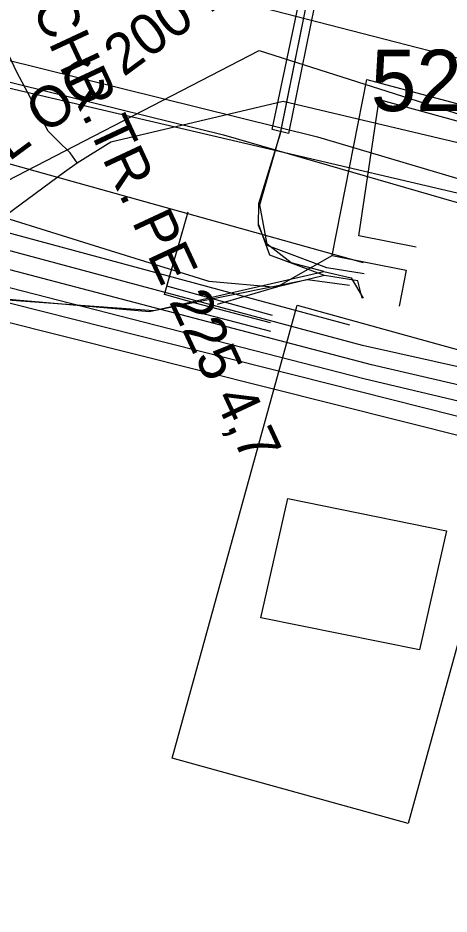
# Model space of a CAD drawing. Extents: x -746464 to -745690, y -1051581 to -1049993.
# Drawn here: x -746068.63 to -746058.07, y -1050619.67 to -1050597.75 of the extents above; entities that cross this region are included whole.
import ezdxf

# ---------------------------------------------------------------- set-up
doc = ezdxf.new("R2010")
doc.units = 0
for name, color, linetype in [('04_CETIN_neprovozovane', 7, 'Continuous'), ('37_TVNET_sdelovaci_televizni kabely', 7, 'Continuous'), ('45_Eltodo_napajeci_kabel_NN', 7, 'Continuous'), ('45_Eltodo_popisy', 7, 'Continuous'), ('45_Eltodo_vedeni_NN_zemni', 7, 'Continuous'), ('48_Prazs_plynarenska_STL', 7, 'Continuous'), ('48_Prazs_plynarenska_STL_popisy', 7, 'Continuous'), ('51_PVaK_vodovod_overena poloha_rad', 7, 'Continuous'), ('51_PVaK_vodovod_zruseno_neoverena poloha', 7, 'Continuous'), ('55_PREdi_chranicky', 7, 'Continuous'), ('55_PREdi_stavby', 7, 'Continuous'), ('55_PREdi_ZRUSENE_elektro', 7, 'Continuous')]:
    doc.layers.add(name, color=color, linetype=linetype)

msp = doc.modelspace()

# ---------------------------------------------------------------- linework, layer by layer
at = {"layer": '04_CETIN_neprovozovane'}
msp.add_lwpolyline([(-746077.75, -1050600.04), (-746070.09, -1050602.34), (-746062.72, -1050598.54), (-746045.22, -1050604.11)], dxfattribs=at)
at = {"layer": '37_TVNET_sdelovaci_televizni kabely'}
msp.add_lwpolyline([(-745984.595, -1050626.363), (-746079.15, -1050602.616), (-746117.902, -1050728.62), (-746140.499, -1050964.785), (-746150.343, -1051014.385), (-746134.374, -1051025.766), (-746053.56, -1051028.358)], dxfattribs=at)
at = {"layer": '45_Eltodo_napajeci_kabel_NN'}
msp.add_lwpolyline([(-746120.222, -1050780.456), (-746117.893, -1050761.331), (-746115.771, -1050739.469), (-746111.954, -1050718.14), (-746112.159, -1050718.76), (-746102.169, -1050679.37), (-746100.421, -1050672.083), (-746096.865, -1050659.485), (-746093.587, -1050648.313), (-746077.373, -1050597.206), (-746063.594, -1050600.606), (-746044.898, -1050606.017), (-746045.886, -1050609.461)], dxfattribs=at)
at = {"layer": '45_Eltodo_vedeni_NN_zemni'}
for points in [[(-746081.984, -1050611.22), (-746077.675, -1050596.595), (-746061.297, -1050600.658)], [(-746061.297, -1050600.658), (-746042.266, -1050606.301)]]:
    msp.add_lwpolyline(points, dxfattribs=at)
at = {"layer": '48_Prazs_plynarenska_STL'}
for points in [[(-746067.651, -1050600.753), (-746067.89, -1050600.52), (-746068.67, -1050599.06), (-746070.64, -1050594.84), (-746072.09, -1050594.3), (-746088.57, -1050589.53), (-746102.99, -1050585.42), (-746102.02, -1050582.15), (-746111.53, -1050579.68), (-746118.4, -1050577.73)], [(-746067.18, -1050601.29), (-746066.36, -1050600.78), (-746062.14, -1050599.78), (-746027.15, -1050608.05), (-745985.937, -1050617.84)], [(-746067.35, -1050601.05), (-746067.651, -1050600.753)], [(-746067.18, -1050601.29), (-746067.35, -1050601.05)], [(-746072.119, -1050604.92), (-746067.49, -1050601.51), (-746067.18, -1050601.29)]]:
    msp.add_lwpolyline(points, dxfattribs=at)
at = {"layer": '51_PVaK_vodovod_overena poloha_rad'}
msp.add_lwpolyline([(-746081.34, -1050614.63), (-746081.3, -1050614.56), (-746081.21, -1050614.34), (-746080.93, -1050614.25), (-746080.88, -1050614.08), (-746080.83, -1050613.84), (-746075.11, -1050595.11), (-746074.59, -1050594.87), (-746073.97, -1050594.57), (-746024.01, -1050607.43), (-746014.36, -1050609.69)], dxfattribs=at)
at = {"layer": '51_PVaK_vodovod_zruseno_neoverena poloha'}
msp.add_lwpolyline([(-746015.55, -1050609.24), (-746016.53, -1050608.85), (-746017.13, -1050611.56), (-746076.02, -1050597.79), (-746077.016, -1050600.583)], dxfattribs=at)
at = {"layer": '55_PREdi_chranicky'}
msp.add_lwpolyline([(-746061.311, -1050595.289), (-746061.302, -1050595.289), (-746060.946, -1050595.345), (-746062.003, -1050600.577), (-746062.406, -1050600.474), (-746061.311, -1050595.289)], close=True, dxfattribs=at)
at = {"layer": '55_PREdi_stavby'}
msp.add_lwpolyline([(-746064.855, -1050615.861), (-746061.796, -1050604.776), (-746056.013, -1050606.372), (-746059.071, -1050617.457), (-746064.855, -1050615.861)], dxfattribs=at)
msp.add_lwpolyline([(-746062.018, -1050609.507), (-746058.134, -1050610.296), (-746058.801, -1050613.211), (-746062.685, -1050612.422), (-746062.018, -1050609.507)], close=True, dxfattribs=at)
at = {"layer": '55_PREdi_ZRUSENE_elektro'}
for points in [[(-746060.167, -1050603.737), (-746078.215, -1050598.705), (-746079.908, -1050595.241), (-746098.832, -1050590.16), (-746097.012, -1050583.401), (-746104.273, -1050581.485), (-746120.426, -1050564.496), (-746116.761, -1050554.202), (-746137.482, -1050546.692)], [(-746060.503, -1050605.263), (-746075.767, -1050601.143), (-746078.752, -1050599.976), (-746080.372, -1050595.989), (-746114.604, -1050586.828), (-746120.348, -1050608.539)], [(-746060.15, -1050604.005), (-746061.069, -1050603.858), (-746062.304, -1050603.397), (-746062.528, -1050603.316), (-746062.74, -1050602.823), (-746062.734, -1050602.285), (-746062.201, -1050600.575), (-746061.142, -1050595.313), (-746060.609, -1050594.919), (-746059.741, -1050594.776), (-746059.175, -1050594.889), (-746052.08, -1050596.776)], [(-746061.14, -1050603.95), (-746061.94, -1050603.742), (-746062.53, -1050603.282), (-746062.71, -1050602.322), (-746062.19, -1050600.522), (-746061.14, -1050595.312), (-746060.62, -1050594.942), (-746059.82, -1050594.892), (-746057.53, -1050595.52), (-746053.09, -1050596.69), (-746052.28, -1050596.97), (-746051.23, -1050597.21)], [(-746060.938, -1050603.561), (-746060.091, -1050599.25), (-746009.954, -1050612.619), (-746003.356, -1050614.037)], [(-746078.456, -1050599.673), (-746066.373, -1050603.436), (-746063.958, -1050604.188), (-746062.3, -1050604.332), (-746060.938, -1050603.561)], [(-746058.88, -1050603.359), (-746060.286, -1050603.079), (-746059.788, -1050599.742), (-746010.229, -1050613.339), (-746003.555, -1050614.684)], [(-746081.73, -1050610.31), (-746081.11, -1050608.46), (-746080.47, -1050605.92), (-746079.23, -1050602.04), (-746078.83, -1050601.56), (-746078.33, -1050601.5), (-746072.28, -1050603.67), (-746069.34, -1050604.59), (-746065.41, -1050604.93), (-746061.14, -1050603.95)], [(-746060.515, -1050604.292), (-746061.542, -1050604.157), (-746065.307, -1050604.912), (-746069.356, -1050604.616), (-746078.33, -1050601.5), (-746078.897, -1050601.6), (-746079.266, -1050602.014), (-746081.175, -1050608.351)], [(-746060.191, -1050605.763), (-746075.892, -1050601.549), (-746076.641, -1050603.921)], [(-746059.973, -1050606.231), (-746075.58, -1050602.142), (-746076.142, -1050604.015)], [(-746064.26, -1050604.736), (-746065.041, -1050604.513), (-746064.459, -1050602.489)], [(-746062.394, -1050605.024), (-746064.988, -1050604.311), (-746064.459, -1050602.489)], [(-746060.16, -1050606.574), (-746075.393, -1050602.673), (-746075.767, -1050604.327)], [(-746061.12, -1050604.052), (-746062.46, -1050603.552), (-746062.73, -1050602.81)], [(-746054.822, -1050608.264), (-746075.03, -1050603.168), (-746075.424, -1050604.614)], [(-746060.938, -1050603.561), (-746059.121, -1050603.918), (-746059.295, -1050604.802)], [(-746061.12, -1050604.052), (-746062.3, -1050604.332)], [(-746061.14, -1050603.95), (-746060.47, -1050604.102), (-746060.18, -1050604.602)], [(-746060.2, -1050604.602), (-746060.31, -1050604.182), (-746061.12, -1050604.052)], [(-746062.3, -1050604.332), (-746063.75, -1050604.762)], [(-746064.35, -1050604.912), (-746062.447, -1050605.408)], [(-746062.449, -1050605.206), (-746064.26, -1050604.736)], [(-746054.853, -1050606.949), (-746060.191, -1050605.763)], [(-746054.728, -1050607.448), (-746059.973, -1050606.231)], [(-746054.884, -1050607.823), (-746060.16, -1050606.574)]]:
    msp.add_lwpolyline(points, dxfattribs=at)

# ---------------------------------------------------------------- texts
at = {"layer": '45_Eltodo_popisy'}
msp.add_text('520964', height=1.5, dxfattribs=at).set_placement((-746059.99, -1050600.026))
at = {"layer": '48_Prazs_plynarenska_STL_popisy'}
for s, rotation, p in [('STL OC 200 1991', 36.3776, (-746070.232, -1050602.288)), ('OCHR.TR. PE 225 4,7', 295.0243, (-746068.743, -1050596.537))]:
    msp.add_text(s, height=1, rotation=rotation, dxfattribs=at).set_placement(p)

doc.saveas('drawing.dxf')
